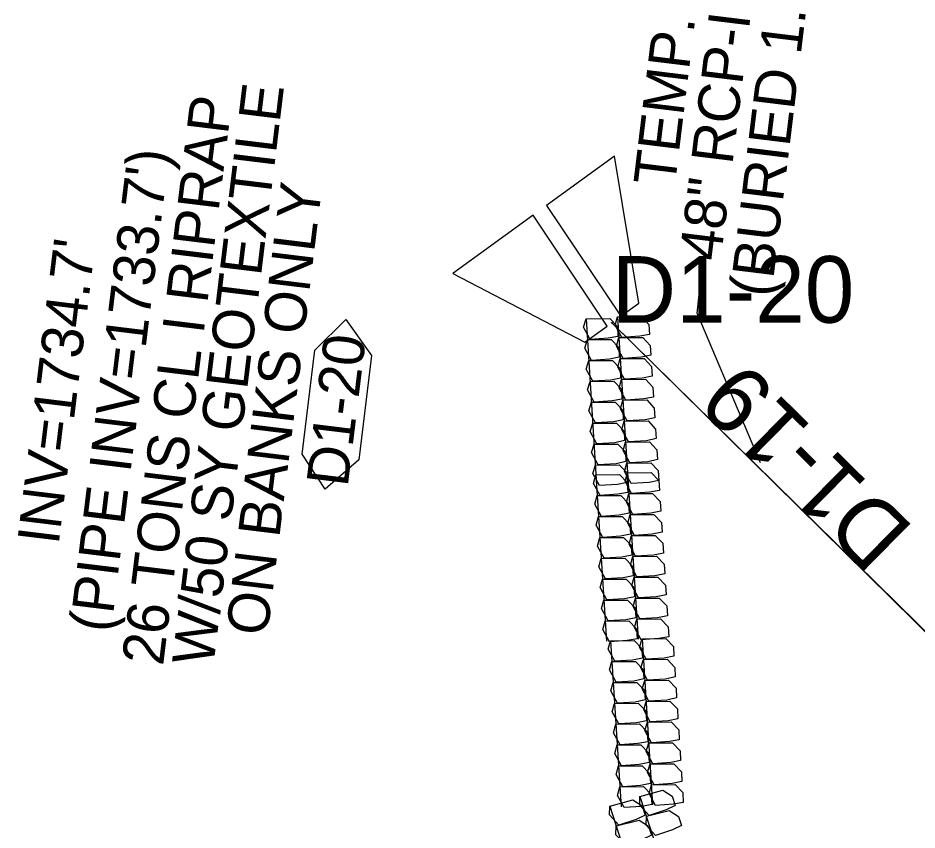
# Model space of a CAD drawing. Extents: x 465700 to 483515, y 488970 to 507540.
# Drawn here: x 481220 to 481328, y 491426.4 to 491524 of the extents above; entities that cross this region are included whole.
import ezdxf

# ---------------------------------------------------------------- set-up
doc = ezdxf.new("R2010")
doc.units = 0
for name, color, linetype in [('Prop Drainage Structure Box Number Symbol CELL', 7, 'Continuous'), ('Prop Drainage Structure Outlet Generic CELL', 7, 'Continuous'), ('Prop Drainage Structure Pipe RCP 48in Class III', 7, 'Continuous'), ('Prop Drainage Structure Pipe RCP 48in Class III Label', 7, 'Continuous'), ('Prop Drainage Structure Tops and Inverts LABEL', 7, 'Continuous'), ('Prop Erosion Embankment Toe Protection CELL', 7, 'Continuous'), ('Prop Erosion Rip Rap Class I', 7, 'Continuous'), ('Prop Erosion Rip Rap Pad at Outlet Label', 7, 'Continuous'), ('Prop NEU Channel Block Detail Label', 7, 'Continuous'), ('Scratch_Level_8', 7, 'Continuous')]:
    doc.layers.add(name, color=color, linetype=linetype)

msp = doc.modelspace()

# ---------------------------------------------------------------- linework, layer by layer
at = {"layer": 'Prop Drainage Structure Box Number Symbol CELL'}
msp.add_lwpolyline([(481254.13, 491471.58), (481255.66, 491484.1), (481259.37, 491487.78), (481262.44, 491483.43), (481260.92, 491470.92), (481256.88, 491467.38), (481254.13, 491471.58)], dxfattribs=at)
at = {"layer": 'Prop Drainage Structure Outlet Generic CELL'}
msp.add_line((481291.33, 491487.38), (481291.33, 491487.38), dxfattribs=at)
msp.add_line((481291.33, 491487.38), (481291.33, 491487.38), dxfattribs=at)
msp.add_circle((481291.33, 491487.38), 0.035, dxfattribs=at)
at = {"layer": 'Prop Drainage Structure Pipe RCP 48in Class III'}
msp.add_line((481353.17, 491426.53), (481291.33, 491487.38), dxfattribs=at)
at = {"layer": 'Prop Erosion Embankment Toe Protection CELL'}
for p, q in [((481288.23, 491487.85), (481289.5, 491467.89)), ((481292.02, 491488.09), (481293.3, 491468.13)), ((481293.21, 491469.35), (481294.48, 491449.39)), ((481289.41, 491469.11), (481290.69, 491449.15)), ((481291.17, 491449.19), (481292.44, 491429.23)), ((481294.96, 491449.43), (481296.23, 491429.48)), ((481294.71, 491430.49), (481300.82, 491411.44)), ((481291.09, 491429.33), (481297.2, 491410.28))]:
    msp.add_line(p, q, dxfattribs=at)
for points in [[(481292.07, 491485.74), (481290.88, 491485.52), (481288.74, 491485.38), (481287.94, 491486.83), (481288.23, 491487.85), (481291.08, 491487.88), (481292, 491486.91), (481292.07, 491485.74)], [(481295.86, 491485.98), (481294.68, 491485.76), (481292.53, 491485.62), (481291.74, 491487.07), (481292.02, 491488.09), (481294.88, 491488.12), (481295.79, 491487.16), (481295.86, 491485.98)], [(481292.23, 491483.25), (481291.04, 491483), (481288.9, 491482.86), (481288.1, 491484.34), (481288.39, 491485.36), (481291.24, 491485.36), (481292.16, 491484.39), (481292.23, 491483.25)], [(481296.02, 491483.49), (481294.84, 491483.24), (481292.69, 491483.1), (481291.9, 491484.58), (481292.18, 491485.6), (481295.04, 491485.6), (481295.95, 491484.64), (481296.02, 491483.49)], [(481292.39, 491480.73), (481291.21, 491480.48), (481289.06, 491480.34), (481288.26, 491481.82), (481288.55, 491482.84), (481291.4, 491482.84), (481292.32, 491481.9), (481292.39, 491480.73)], [(481296.18, 491480.97), (481295, 491480.72), (481292.85, 491480.58), (481292.06, 491482.06), (481292.34, 491483.08), (481295.2, 491483.08), (481296.11, 491482.14), (481296.18, 491480.97)], [(481292.55, 491478.21), (481291.36, 491477.98), (481289.22, 491477.84), (481288.42, 491479.3), (481288.71, 491480.32), (481291.56, 491480.35), (481292.48, 491479.4), (481292.55, 491478.21)], [(481296.34, 491478.45), (481295.16, 491478.22), (481293.01, 491478.09), (481292.22, 491479.54), (481292.5, 491480.56), (481295.36, 491480.59), (481296.27, 491479.65), (481296.34, 491478.45)], [(481292.71, 491475.71), (481291.52, 491475.49), (481289.38, 491475.35), (481288.58, 491476.8), (481288.87, 491477.82), (481291.72, 491477.85), (481292.64, 491476.88), (481292.71, 491475.71)], [(481296.5, 491475.95), (481295.32, 491475.73), (481293.17, 491475.59), (481292.38, 491477.04), (481292.66, 491478.06), (481295.52, 491478.1), (481296.43, 491477.13), (481296.5, 491475.95)], [(481292.87, 491473.22), (481291.68, 491472.97), (481289.54, 491472.83), (481288.74, 491474.31), (481289.03, 491475.33), (481291.88, 491475.33), (481292.8, 491474.36), (481292.87, 491473.22)], [(481296.66, 491473.46), (481295.48, 491473.21), (481293.33, 491473.07), (481292.54, 491474.55), (481292.82, 491475.57), (481295.68, 491475.58), (481296.59, 491474.61), (481296.66, 491473.46)], [(481293.03, 491470.7), (481291.85, 491470.45), (481289.7, 491470.31), (481288.9, 491471.79), (481289.19, 491472.81), (481292.04, 491472.81), (481292.96, 491471.87), (481293.03, 491470.7)], [(481296.82, 491470.94), (481295.64, 491470.69), (481293.49, 491470.55), (481292.7, 491472.03), (481292.98, 491473.05), (481295.84, 491473.06), (481296.75, 491472.11), (481296.82, 491470.94)], [(481293.19, 491468.18), (481292, 491467.95), (481289.86, 491467.81), (481289.06, 491469.27), (481289.35, 491470.29), (481292.2, 491470.32), (481293.12, 491469.37), (481293.19, 491468.18)], [(481296.98, 491468.42), (481295.8, 491468.19), (481293.65, 491468.06), (481292.86, 491469.51), (481293.14, 491470.53), (481296, 491470.56), (481296.91, 491469.62), (481296.98, 491468.42)], [(481293.26, 491467), (481292.07, 491466.77), (481289.92, 491466.63), (481289.13, 491468.08), (481289.41, 491469.11), (481292.27, 491469.14), (481293.18, 491468.17), (481293.26, 491467)], [(481297.05, 491467.24), (481295.86, 491467.01), (481293.71, 491466.87), (481292.92, 491468.33), (481293.21, 491469.35), (481296.06, 491469.38), (481296.97, 491468.41), (481297.05, 491467.24)], [(481293.41, 491464.5), (481292.23, 491464.25), (481290.08, 491464.11), (481289.29, 491465.59), (481289.57, 491466.61), (481292.43, 491466.62), (481293.34, 491465.65), (481293.41, 491464.5)], [(481297.21, 491464.74), (481296.02, 491464.49), (481293.87, 491464.35), (481293.08, 491465.83), (481293.36, 491466.85), (481296.22, 491466.86), (481297.13, 491465.89), (481297.21, 491464.74)], [(481293.58, 491461.98), (481292.39, 491461.73), (481290.24, 491461.59), (481289.45, 491463.07), (481289.73, 491464.09), (481292.59, 491464.1), (481293.5, 491463.15), (481293.58, 491461.98)], [(481297.37, 491462.22), (481296.18, 491461.97), (481294.04, 491461.83), (481293.24, 491463.31), (481293.53, 491464.33), (481296.38, 491464.34), (481297.29, 491463.4), (481297.37, 491462.22)], [(481293.74, 491459.46), (481292.55, 491459.23), (481290.4, 491459.1), (481289.61, 491460.55), (481289.89, 491461.57), (481292.75, 491461.6), (481293.66, 491460.66), (481293.74, 491459.46)], [(481297.53, 491459.7), (481296.34, 491459.48), (481294.19, 491459.34), (481293.4, 491460.79), (481293.69, 491461.81), (481296.54, 491461.84), (481297.45, 491460.9), (481297.53, 491459.7)], [(481293.9, 491456.97), (481292.71, 491456.74), (481290.56, 491456.6), (481289.77, 491458.06), (481290.05, 491459.08), (481292.91, 491459.11), (481293.82, 491458.14), (481293.9, 491456.97)], [(481297.69, 491457.21), (481296.5, 491456.98), (481294.35, 491456.85), (481293.56, 491458.3), (481293.85, 491459.32), (481296.7, 491459.35), (481297.61, 491458.38), (481297.69, 491457.21)], [(481294.05, 491454.47), (481292.87, 491454.22), (481290.72, 491454.08), (481289.93, 491455.56), (481290.21, 491456.58), (481293.07, 491456.59), (481293.98, 491455.62), (481294.05, 491454.47)], [(481297.85, 491454.71), (481296.66, 491454.46), (481294.52, 491454.33), (481293.72, 491455.8), (481294, 491456.82), (481296.86, 491456.83), (481297.77, 491455.86), (481297.85, 491454.71)], [(481294.22, 491451.95), (481293.03, 491451.7), (481290.88, 491451.56), (481290.09, 491453.04), (481290.37, 491454.06), (481293.23, 491454.07), (481294.14, 491453.12), (481294.22, 491451.95)], [(481298.01, 491452.19), (481296.82, 491451.94), (481294.68, 491451.81), (481293.88, 491453.28), (481294.17, 491454.3), (481297.02, 491454.31), (481297.93, 491453.37), (481298.01, 491452.19)], [(481294.38, 491449.43), (481293.19, 491449.21), (481291.04, 491449.07), (481290.25, 491450.52), (481290.53, 491451.54), (481293.39, 491451.57), (481294.3, 491450.63), (481294.38, 491449.43)], [(481298.17, 491449.67), (481296.98, 491449.45), (481294.84, 491449.31), (481294.04, 491450.76), (481294.33, 491451.78), (481297.18, 491451.81), (481298.09, 491450.87), (481298.17, 491449.67)], [(481295.01, 491447.08), (481293.82, 491446.86), (481291.68, 491446.72), (481290.88, 491448.17), (481291.17, 491449.19), (481294.02, 491449.22), (481294.94, 491448.26), (481295.01, 491447.08)], [(481298.8, 491447.33), (481297.61, 491447.1), (481295.47, 491446.96), (481294.67, 491448.41), (481294.96, 491449.43), (481297.81, 491449.47), (481298.73, 491448.5), (481298.8, 491447.33)], [(481295.17, 491444.59), (481293.98, 491444.34), (481291.84, 491444.2), (481291.04, 491445.68), (481291.33, 491446.7), (481294.18, 491446.7), (481295.1, 491445.74), (481295.17, 491444.59)], [(481298.96, 491444.83), (481297.78, 491444.58), (481295.63, 491444.44), (481294.83, 491445.92), (481295.12, 491446.94), (481297.97, 491446.95), (481298.89, 491445.98), (481298.96, 491444.83)], [(481299.12, 491442.31), (481297.94, 491442.06), (481295.79, 491441.92), (481294.99, 491443.4), (481295.28, 491444.42), (481298.14, 491444.43), (481299.05, 491443.48), (481299.12, 491442.31)], [(481295.33, 491442.07), (481294.14, 491441.82), (481292, 491441.68), (481291.2, 491443.16), (481291.49, 491444.18), (481294.34, 491444.18), (481295.26, 491443.24), (481295.33, 491442.07)], [(481295.49, 491439.55), (481294.3, 491439.32), (481292.16, 491439.19), (481291.36, 491440.64), (481291.65, 491441.66), (481294.5, 491441.69), (481295.41, 491440.75), (481295.49, 491439.55)], [(481299.28, 491439.79), (481298.1, 491439.56), (481295.95, 491439.43), (481295.16, 491440.88), (481295.44, 491441.9), (481298.29, 491441.93), (481299.21, 491440.99), (481299.28, 491439.79)], [(481295.65, 491437.05), (481294.46, 491436.83), (481292.32, 491436.69), (481291.52, 491438.14), (481291.81, 491439.16), (481294.66, 491439.2), (481295.58, 491438.23), (481295.65, 491437.05)], [(481299.44, 491437.3), (481298.25, 491437.07), (481296.11, 491436.93), (481295.31, 491438.39), (481295.6, 491439.41), (481298.45, 491439.44), (481299.37, 491438.47), (481299.44, 491437.3)], [(481299.6, 491434.8), (481298.42, 491434.55), (481296.27, 491434.41), (481295.47, 491435.89), (481295.76, 491436.91), (481298.61, 491436.92), (481299.53, 491435.95), (481299.6, 491434.8)], [(481295.81, 491434.56), (481294.62, 491434.31), (481292.48, 491434.17), (481291.68, 491435.65), (481291.97, 491436.67), (481294.82, 491436.68), (481295.74, 491435.71), (481295.81, 491434.56)], [(481295.97, 491432.04), (481294.78, 491431.79), (481292.64, 491431.65), (481291.84, 491433.13), (481292.13, 491434.15), (481294.98, 491434.16), (481295.9, 491433.21), (481295.97, 491432.04)], [(481299.76, 491432.28), (481298.58, 491432.03), (481296.43, 491431.89), (481295.63, 491433.37), (481295.92, 491434.39), (481298.78, 491434.4), (481299.69, 491433.45), (481299.76, 491432.28)], [(481296.13, 491429.52), (481294.94, 491429.29), (481292.8, 491429.16), (481292, 491430.61), (481292.29, 491431.63), (481295.14, 491431.66), (481296.05, 491430.72), (481296.13, 491429.52)], [(481299.92, 491429.76), (481298.74, 491429.54), (481296.59, 491429.4), (481295.8, 491430.85), (481296.08, 491431.87), (481298.94, 491431.9), (481299.85, 491430.96), (481299.92, 491429.76)], [(481298.95, 491429.38), (481297.86, 491428.87), (481295.81, 491428.21), (481294.68, 491429.43), (481294.71, 491430.49), (481297.47, 491431.22), (481298.59, 491430.5), (481298.95, 491429.38)], [(481295.33, 491428.22), (481294.24, 491427.71), (481292.19, 491427.05), (481291.07, 491428.27), (481291.09, 491429.33), (481293.85, 491430.06), (481294.98, 491429.34), (481295.33, 491428.22)], [(481299.72, 491427), (481298.63, 491426.47), (481296.58, 491425.81), (481295.45, 491427.05), (481295.48, 491428.11), (481298.24, 491428.81), (481299.36, 491428.09), (481299.72, 491427)], [(481296.1, 491425.84), (481295.01, 491425.31), (481292.96, 491424.65), (481291.83, 491425.89), (481291.86, 491426.95), (481294.62, 491427.65), (481295.75, 491426.93), (481296.1, 491425.84)]]:
    msp.add_lwpolyline(points, dxfattribs=at)
at = {"layer": 'Prop Erosion Rip Rap Class I'}
for p, q in [((481291.65, 491507.38), (481283.49, 491501.46)), ((481294.56, 491489.73), (481291.65, 491507.38)), ((481283.49, 491501.46), (481292.4, 491488.16)), ((481281.87, 491500.28), (481272.22, 491493.29)), ((481290.78, 491486.98), (481281.87, 491500.28)), ((481272.22, 491493.29), (481288.09, 491485.03)), ((481292.4, 491488.16), (481294.56, 491489.73)), ((481288.09, 491485.03), (481290.78, 491486.98))]:
    msp.add_line(p, q, dxfattribs=at)
at = {"layer": 'Prop NEU Channel Block Detail Label'}
msp.add_lwpolyline([(481309.21, 491470.55), (481301.57, 491488.53), (481302.06, 491492.92)], dxfattribs=at)
at = {"layer": 'Scratch_Level_8'}
msp.add_line((481353.11, 491426.49), (481291.33, 491487.38), dxfattribs=at)

# ---------------------------------------------------------------- texts
at = {"layer": 'Prop Drainage Structure Box Number Symbol CELL'}
msp.add_text('D1-20', height=5, rotation=83.0394, dxfattribs=at).set_placement((481259.58, 491467.56))
at = {"layer": 'Prop Drainage Structure Outlet Generic CELL'}
msp.add_text('O', height=0.05, rotation=122.56, dxfattribs=at).set_placement((481291.36, 491487.38))
at = {"layer": 'Prop Drainage Structure Pipe RCP 48in Class III Label'}
for s, p in [("(BURIED 1.0')", (481310.47, 491490.35)), ('48" RCP-III', (481304.4, 491494.69)), ('TEMP.', (481298.89, 491503.66))]:
    msp.add_text(s, height=5, rotation=83.0365, dxfattribs=at).set_placement(p)
at = {"layer": 'Prop Drainage Structure Tops and Inverts LABEL'}
for s, p in [("(PIPE INV=1733.7')", (481231.13, 491450.08)), ("INV=1734.7'", (481224.85, 491460.6))]:
    msp.add_text(s, height=5, rotation=83.0394, dxfattribs=at).set_placement(p)
at = {"layer": 'Prop Erosion Rip Rap Pad at Outlet Label'}
for s, p in [('W/50 SY GEOTEXTILE', (481243.44, 491446.05)), ('26 TONS CL I RIPRAP', (481237.4, 491446.09)), ('ON BANKS ONLY', (481249.92, 491449.65))]:
    msp.add_text(s, height=5, rotation=83.0394, dxfattribs=at).set_placement(p)
at = {"layer": 'Scratch_Level_8'}
msp.add_text('D1-20', height=8, dxfattribs=at).set_placement((481291.33, 491487.38))
msp.add_text('D1-19', height=8, rotation=135.4193, dxfattribs=at).set_placement((481327.83, 491462.63))

doc.saveas('drawing.dxf')
